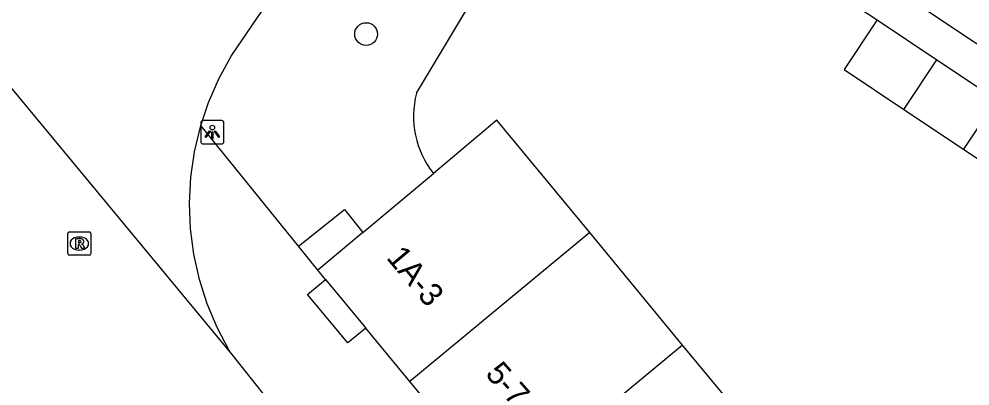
# Model space of a CAD drawing. Extents: x 159280 to 160375, y 384531 to 385872.
# Drawn here: x 159467.75 to 159508.65, y 385138.49 to 385154.26 of the extents above; entities that cross this region are included whole.
import ezdxf

# ---------------------------------------------------------------- set-up
doc = ezdxf.new("R2010")
doc.units = 0
for name, color, linetype in [('IMGEO_Boom', 7, 'Continuous'), ('IMGEO_Lichtpunt', 7, 'Continuous'), ('IMGEO_Muur', 7, 'Continuous'), ('IMGEO_Pand', 7, 'Continuous'), ('IMGEO_Pand_nummerreeks', 7, 'Continuous'), ('IMGEO_Rijbaan_lokaal_open', 7, 'Continuous'), ('IMGEO_Rioolput', 7, 'Continuous'), ('IMGEO_Voetpad_open', 7, 'Continuous')]:
    doc.layers.add(name, color=color, linetype=linetype)

msp = doc.modelspace()

# ---------------------------------------------------------------- linework, layer by layer
at = {"layer": 'IMGEO_Boom'}
msp.add_circle((159482.683, 385153.611), 0.489, dxfattribs=at)
at = {"layer": 'IMGEO_Lichtpunt'}
for p, q in [((159475.569, 385149.797), (159475.569, 385148.99)), ((159475.569, 385149.797), (159475.569, 385148.99)), ((159476.471, 385149.892), (159475.663, 385149.892)), ((159476.471, 385149.892), (159475.663, 385149.892)), ((159476.565, 385148.99), (159476.565, 385149.797)), ((159476.565, 385148.99), (159476.565, 385149.797)), ((159475.663, 385148.896), (159476.471, 385148.896)), ((159475.663, 385148.896), (159476.471, 385148.896))]:
    msp.add_line(p, q, dxfattribs=at)
for points in [[(159475.943, 385149.461), (159475.982, 385149.433), (159475.794, 385149.171), (159475.756, 385149.198), (159475.943, 385149.461)], [(159476.045, 385149.413), (159476.092, 385149.413), (159476.092, 385149.091), (159476.045, 385149.091), (159476.045, 385149.413)], [(159476.155, 385149.433), (159476.193, 385149.46), (159476.38, 385149.198), (159476.341, 385149.17), (159476.155, 385149.433)]]:
    msp.add_lwpolyline(points, dxfattribs=at)
msp.add_circle((159476.068, 385149.595), 0.0994, dxfattribs=at)
for centre, start, end in [((159475.663, 385149.797), 90, 180), ((159475.663, 385149.797), 90, 180), ((159476.471, 385149.797), 0, 90), ((159476.471, 385149.797), 0, 90), ((159475.663, 385148.99), 180, 270), ((159475.663, 385148.99), 180, 270), ((159476.471, 385148.99), 270, 0), ((159476.471, 385148.99), 270, 360)]:
    msp.add_arc(centre, 0.0946, start, end, dxfattribs=at)
at = {"layer": 'IMGEO_Muur'}
msp.add_lwpolyline([(159484.85, 385151.066), (159490.607, 385160.686)], dxfattribs=at)
msp.add_arc((159488.632, 385150.067), 3.912, 165.1973, 218.58, dxfattribs=at)
at = {"layer": 'IMGEO_Pand'}
for points in [[(159504.664, 385154.224), (159503.239, 385152.093), (159505.805, 385150.378)], [(159504.664, 385154.224), (159507.23, 385152.509)], [(159505.805, 385150.378), (159507.23, 385152.509)], [(159507.23, 385152.509), (159509.796, 385150.794)], [(159509.796, 385150.794), (159508.371, 385148.663)], [(159505.805, 385150.378), (159508.371, 385148.663)], [(159492.299, 385145.08), (159488.302, 385149.91), (159485.574, 385147.627)], [(159508.371, 385148.663), (159510.937, 385146.948)], [(159482.541, 385145.088), (159485.574, 385147.627)], [(159482.541, 385145.088), (159480.607, 385143.469)], [(159492.299, 385145.08), (159484.564, 385138.679)], [(159496.296, 385140.25), (159492.299, 385145.08)], [(159480.935, 385143.064), (159480.607, 385143.469)], [(159480.935, 385143.064), (159482.663, 385140.976)], [(159484.564, 385138.679), (159482.663, 385140.976)], [(159496.296, 385140.25), (159488.561, 385133.849)], [(159500.294, 385135.42), (159500, 385135.775), (159496.296, 385140.25)], [(159486.552, 385136.277), (159484.564, 385138.679)]]:
    msp.add_lwpolyline(points, dxfattribs=at)
at = {"layer": 'IMGEO_Rijbaan_lokaal_open'}
for points in [[(159475.575, 385149.685), (159475.903, 385150.678), (159476.343, 385151.693), (159476.871, 385152.664), (159478.661, 385155.281), (159485.898, 385166.387)], [(159460.125, 385160.1), (159476.853, 385139.918)], [(159476.853, 385139.918), (159476.792, 385140.021), (159476.276, 385140.998), (159475.849, 385142.018), (159475.515, 385143.072), (159475.277, 385144.152), (159475.136, 385145.248), (159475.093, 385146.353), (159475.15, 385147.457), (159475.304, 385148.552), (159475.556, 385149.629), (159475.575, 385149.685)], [(159476.853, 385139.918), (159478.861, 385137.393)]]:
    msp.add_lwpolyline(points, dxfattribs=at)
at = {"layer": 'IMGEO_Rioolput'}
for p, q in [((159469.847, 385144.185), (159469.847, 385145.037)), ((159469.922, 385145.111), (159470.774, 385145.111)), ((159470.335, 385144.891), (159470.36, 385144.891)), ((159470.848, 385145.037), (159470.848, 385144.185)), ((159470.774, 385144.111), (159469.922, 385144.111)), ((159470.358, 385144.331), (159470.333, 385144.331))]:
    msp.add_line(p, q, dxfattribs=at)
for points in [[(159469.847, 385144.185), (159469.847, 385145.037)], [(159469.922, 385145.111), (159470.774, 385145.111)], [(159470.436, 385144.809), (159470.184, 385144.811), (159470.184, 385144.411)], [(159470.848, 385145.037), (159470.848, 385144.185)], [(159470.184, 385144.411), (159470.308, 385144.411), (159470.308, 385144.573), (159470.319, 385144.573)], [(159470.362, 385144.73), (159470.308, 385144.73), (159470.308, 385144.649)], [(159470.308, 385144.649), (159470.36, 385144.649)], [(159470.366, 385144.544), (159470.437, 385144.411), (159470.577, 385144.411), (159470.512, 385144.537)], [(159470.774, 385144.111), (159469.922, 385144.111)]]:
    msp.add_lwpolyline(points, dxfattribs=at)
for centre, radius, start, end in [((159469.924, 385145.035), 0.0765, 91.552, 178.448), ((159469.924, 385145.035), 0.0765, 91.552, 178.448), ((159470.435, 385144.699), 0.109, 350.3612, 89.416), ((159470.772, 385145.035), 0.0765, 1.552, 88.448), ((159470.772, 385145.035), 0.0765, 1.552, 88.448), ((159470.318, 385144.52), 0.0533, 26.0293, 88.6989), ((159470.344, 385144.838), 0.19, 274.7715, 282.9687), ((159470.368, 385144.634), 0.0964, 77.0061, 93.1865), ((159470.382, 385144.691), 0.0378, 276.6634, 79.6772), ((159470.433, 385144.699), 0.112, 277.5842, 350.9817), ((159470.417, 385144.484), 0.108, 29.5134, 73.7905), ((159469.924, 385144.187), 0.0765, 181.552, 268.448), ((159469.924, 385144.187), 0.0765, 181.552, 268.448), ((159470.772, 385144.187), 0.0765, 271.552, 358.448), ((159470.772, 385144.187), 0.0765, 271.552, 358.448)]:
    msp.add_arc(centre, radius, start, end, dxfattribs=at)
for centre, major_axis, ratio, start_param, end_param in [((159470.334, 385144.611), (-0.387, 0.002), 0.722429, 4.712389, 7.853982), ((159470.359, 385144.611), (-0.39, 0.002), 0.717154, 1.570796, 4.712389)]:
    msp.add_ellipse(centre, major_axis=major_axis, ratio=ratio, start_param=start_param, end_param=end_param, dxfattribs=at)
at = {"layer": 'IMGEO_Voetpad_open'}
for points in [[(159484.85, 385151.066), (159490.429, 385160.388)], [(159497.479, 385158.937), (159504.664, 385154.224)], [(159513.968, 385152.396), (159512.815, 385150.618), (159500.989, 385158.486)], [(159479.774, 385144.498), (159475.575, 385149.685)], [(159479.774, 385144.498), (159481.749, 385146.078), (159482.541, 385145.088)], [(159480.607, 385143.469), (159479.774, 385144.498)], [(159482.663, 385140.976), (159481.893, 385140.339), (159480.165, 385142.427), (159480.935, 385143.064)]]:
    msp.add_lwpolyline(points, dxfattribs=at)
msp.add_arc((159488.632, 385150.067), 3.912, 165.1973, 218.58, dxfattribs=at)

# ---------------------------------------------------------------- texts
at = {"layer": 'IMGEO_Pand_nummerreeks'}
for s, rotation, p in [('1A-3', 309.9865, (159483.521, 385143.987)), ('5-7', 311.1382, (159487.772, 385138.987))]:
    msp.add_text(s, height=1, rotation=rotation, dxfattribs=at).set_placement(p)

doc.saveas('drawing.dxf')
